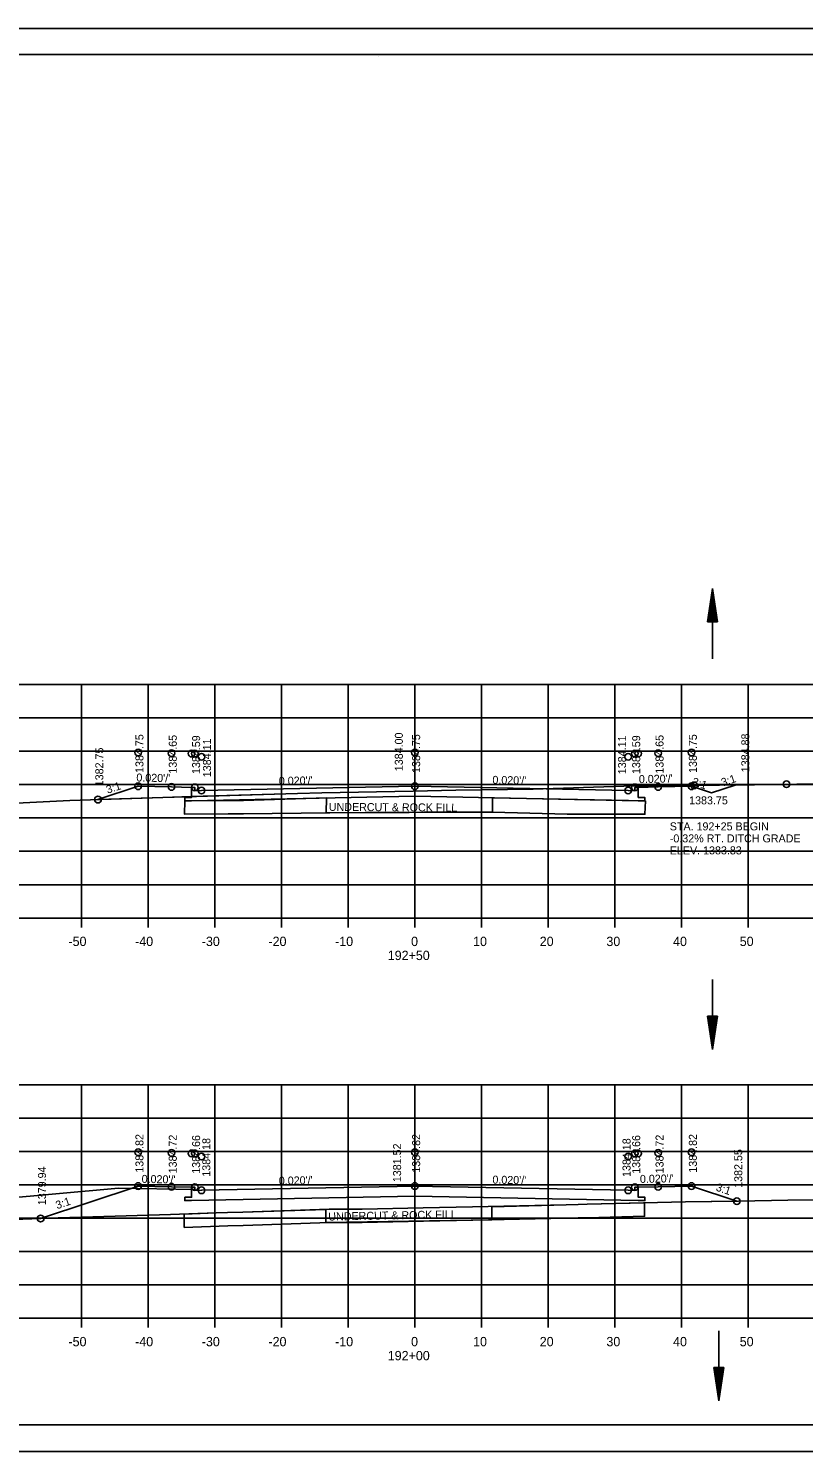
# Model space of a CAD drawing. Extents: x 1374311 to 1383814, y 384102 to 406278.
# Drawn here: x 1382582.1 to 1382698.4, y 400305 to 400518.3 of the extents above; entities that cross this region are included whole.
import ezdxf

# ---------------------------------------------------------------- set-up
doc = ezdxf.new("R2010")
doc.units = 0
for name, color, linetype in [('R_Axis', 7, 'Continuous'), ('R_Axis Annot', 7, 'Continuous'), ('R_Border', 7, 'Continuous'), ('R_Draft', 7, 'Continuous'), ('R_Drive', 7, 'Continuous'), ('R_Exist Surface', 7, 'Continuous'), ('R_Fin Surface', 7, 'Continuous'), ('R_Grid', 7, 'Continuous'), ('R_No Plot', 7, 'Continuous'), ('R_Water', 7, 'Continuous'), ('R_Xsect Elev', 7, 'Continuous'), ('R_Xsect Slope', 7, 'Continuous')]:
    doc.layers.add(name, color=color, linetype=linetype)

msp = doc.modelspace()

# ---------------------------------------------------------------- linework, layer by layer
at = {"layer": 'R_Axis'}
for p, q in [((1382500.07, 400384.95), (1382780.07, 400384.95)), ((1382590.07, 400383.55), (1382590.07, 400384.95)), ((1382600.07, 400383.55), (1382600.07, 400384.95)), ((1382610.07, 400383.55), (1382610.07, 400384.95)), ((1382620.07, 400383.55), (1382620.07, 400384.95)), ((1382630.07, 400383.55), (1382630.07, 400384.95)), ((1382640.07, 400383.55), (1382640.07, 400384.95)), ((1382650.07, 400383.55), (1382650.07, 400384.95)), ((1382660.07, 400383.55), (1382660.07, 400384.95)), ((1382670.07, 400383.55), (1382670.07, 400384.95)), ((1382680.07, 400383.55), (1382680.07, 400384.95)), ((1382690.07, 400383.55), (1382690.07, 400384.95)), ((1382500.07, 400324.95), (1382780.07, 400324.95)), ((1382590.07, 400323.55), (1382590.07, 400324.95)), ((1382600.07, 400323.55), (1382600.07, 400324.95)), ((1382610.07, 400323.55), (1382610.07, 400324.95)), ((1382620.07, 400323.55), (1382620.07, 400324.95)), ((1382630.07, 400323.55), (1382630.07, 400324.95)), ((1382640.07, 400323.55), (1382640.07, 400324.95)), ((1382650.07, 400323.55), (1382650.07, 400324.95)), ((1382660.07, 400323.55), (1382660.07, 400324.95)), ((1382670.07, 400323.55), (1382670.07, 400324.95)), ((1382680.07, 400323.55), (1382680.07, 400324.95)), ((1382690.07, 400323.55), (1382690.07, 400324.95))]:
    msp.add_line(p, q, dxfattribs=at)
at = {"layer": 'R_Border'}
for p, q in [((1382482.07, 400514.41), (1382798.25, 400514.41)), ((1382634.59, 400514.15), (1382634.59, 400514.15)), ((1382634.59, 400514.15), (1382634.59, 400514.15)), ((1382798.25, 400308.95), (1382482.07, 400308.95))]:
    msp.add_line(p, q, dxfattribs=at)
at = {"layer": 'R_Draft'}
for p, q in [((1382684, 400429.34), (1382684.75, 400434.34)), ((1382684.12, 400429.34), (1382684.75, 400433.51)), ((1382684.25, 400429.34), (1382684.75, 400432.65)), ((1382685.5, 400429.34), (1382684.75, 400434.34)), ((1382685.37, 400429.34), (1382684.75, 400433.51)), ((1382685.24, 400429.34), (1382684.75, 400432.65)), ((1382684.37, 400429.34), (1382684.75, 400431.81)), ((1382684.5, 400429.34), (1382684.75, 400430.97)), ((1382685.12, 400429.34), (1382684.75, 400431.81)), ((1382684.99, 400429.34), (1382684.75, 400430.97)), ((1382685.5, 400429.34), (1382684, 400429.34)), ((1382684.63, 400429.34), (1382684.75, 400430.13)), ((1382684.86, 400429.34), (1382684.75, 400430.13)), ((1382684, 400370.22), (1382684.75, 400365.22)), ((1382685.5, 400370.22), (1382684, 400370.22)), ((1382684.12, 400370.22), (1382684.75, 400366.05)), ((1382684.25, 400370.22), (1382684.75, 400366.91)), ((1382684.37, 400370.22), (1382684.75, 400367.74)), ((1382684.5, 400370.22), (1382684.75, 400368.59)), ((1382684.63, 400370.22), (1382684.75, 400369.43)), ((1382685.5, 400370.22), (1382684.75, 400365.22)), ((1382684.99, 400370.22), (1382684.75, 400368.59)), ((1382685.24, 400370.22), (1382684.75, 400366.91)), ((1382685.37, 400370.22), (1382684.75, 400366.05)), ((1382685.12, 400370.22), (1382684.75, 400367.74)), ((1382684.86, 400370.22), (1382684.75, 400369.43)), ((1382684.91, 400317.55), (1382685.66, 400312.55)), ((1382686.41, 400317.55), (1382684.91, 400317.55)), ((1382685.03, 400317.55), (1382685.66, 400313.38)), ((1382685.16, 400317.55), (1382685.66, 400314.24)), ((1382685.29, 400317.55), (1382685.66, 400315.07)), ((1382685.41, 400317.55), (1382685.66, 400315.92)), ((1382685.54, 400317.55), (1382685.66, 400316.76)), ((1382686.41, 400317.55), (1382685.66, 400312.55)), ((1382685.9, 400317.55), (1382685.66, 400315.92)), ((1382686.16, 400317.55), (1382685.66, 400314.24)), ((1382686.28, 400317.55), (1382685.66, 400313.38)), ((1382686.03, 400317.55), (1382685.66, 400315.07)), ((1382685.78, 400317.55), (1382685.66, 400316.76))]:
    msp.add_line(p, q, dxfattribs=at)
at = {"layer": 'R_Drive'}
for q in [(1382510.75, 400336.88), (1382607.07, 400344.23)]:
    msp.add_line((1382595.63, 400344.45), q, dxfattribs=at)
at = {"layer": 'R_Exist Surface'}
for points in [[(1382578.32, 400402.05), (1382588.34, 400402.55), (1382602.29, 400403.03), (1382620.72, 400403.58), (1382622.49, 400403.63), (1382626.13, 400403.74), (1382639.81, 400403.95), (1382646.21, 400404.11), (1382657.83, 400404.28), (1382671.42, 400404.7), (1382675.32, 400404.78), (1382691.05, 400404.92), (1382697.37, 400405.04), (1382708, 400405.17), (1382726.96, 400405.22), (1382730.46, 400405.22), (1382742.17, 400405.71), (1382746.55, 400405.84), (1382748.51, 400405.88), (1382764.83, 400405.97), (1382773.35, 400406.15), (1382777.47, 400406.37), (1382780.07, 400406.53)], [(1382577.29, 400339.64), (1382586.58, 400340), (1382591.76, 400340.17), (1382603.43, 400340.52), (1382610.27, 400340.74), (1382611.97, 400340.79), (1382614.27, 400340.85), (1382627.22, 400341.31), (1382632.15, 400341.31), (1382641.34, 400341.5), (1382648.73, 400341.65), (1382662.78, 400341.96), (1382664.55, 400342.01), (1382665.92, 400342.03), (1382680.68, 400342.38), (1382688.64, 400342.5), (1382696.05, 400342.66), (1382712.14, 400342.74)]]:
    msp.add_lwpolyline(points, dxfattribs=at)
at = {"layer": 'R_Fin Surface'}
for p, q in [((1382651.73, 400402.97), (1382651.7, 400400.83)), ((1382651.73, 400402.97), (1382651.73, 400402.97)), ((1382651.7, 400400.83), (1382626.76, 400400.72)), ((1382674.66, 400402.51), (1382674.66, 400402.51)), ((1382662.78, 400341.96), (1382651.62, 400341.66)), ((1382674.54, 400342.24), (1382665.92, 400342.03)), ((1382651.64, 400339.69), (1382626.71, 400339.3))]:
    msp.add_line(p, q, dxfattribs=at)
for points in [[(1382592.54, 400402.7), (1382598.56, 400404.7), (1382603.56, 400404.6), (1382606.56, 400404.54), (1382607.06, 400404.54), (1382607.07, 400404.04), (1382608.07, 400404.06), (1382640.07, 400404.7), (1382672.07, 400404.06), (1382673.07, 400404.04), (1382673.08, 400404.54), (1382673.58, 400404.54), (1382676.58, 400404.6), (1382681.58, 400404.7), (1382684.58, 400403.7), (1382688.15, 400404.89)], [(1382673.58, 400404.54), (1382673.59, 400403.02), (1382674.59, 400403.01), (1382674.58, 400402.51), (1382673.58, 400402.53), (1382640.07, 400403.2), (1382606.56, 400402.53), (1382605.56, 400402.51), (1382605.57, 400403.01), (1382606.57, 400403.02), (1382606.56, 400404.54)], [(1382626.76, 400400.72), (1382626.8, 400402.97), (1382614.36, 400402.57), (1382612.07, 400402.57), (1382610.37, 400402.55), (1382605.56, 400402.52)], [(1382674.66, 400402.51), (1382651.73, 400402.97)], [(1382605.56, 400402.52), (1382605.53, 400400.52), (1382612.08, 400400.57), (1382614.38, 400400.57), (1382627.31, 400400.72), (1382632.63, 400400.75), (1382641.48, 400400.81), (1382651.72, 400400.83), (1382662.9, 400400.52), (1382664.66, 400400.53), (1382666.02, 400400.51), (1382674.6, 400400.51), (1382674.66, 400402.51)], [(1382583.94, 400339.9), (1382598.56, 400344.77), (1382598.56, 400344.77), (1382598.56, 400344.77), (1382603.56, 400344.67), (1382606.56, 400344.61), (1382606.56, 400344.61), (1382607.06, 400344.61), (1382607.06, 400344.61), (1382607.07, 400344.11), (1382608.07, 400344.13), (1382608.07, 400344.13), (1382608.07, 400344.13), (1382640.07, 400344.77), (1382640.07, 400344.77), (1382672.07, 400344.13), (1382673.07, 400344.11), (1382673.07, 400344.11), (1382673.08, 400344.61), (1382673.58, 400344.61), (1382673.58, 400344.61), (1382676.58, 400344.67), (1382676.58, 400344.67), (1382676.58, 400344.67), (1382681.58, 400344.77), (1382681.58, 400344.77), (1382688.39, 400342.5)], [(1382673.58, 400344.61), (1382673.59, 400343.09), (1382674.59, 400343.08), (1382674.58, 400342.58), (1382673.58, 400342.6), (1382640.07, 400343.27), (1382606.56, 400342.6), (1382605.56, 400342.58), (1382605.57, 400343.08), (1382606.57, 400343.09), (1382606.56, 400344.61)], [(1382605.47, 400340.58), (1382605.48, 400338.58), (1382612.03, 400338.79), (1382614.33, 400338.85), (1382627.25, 400339.31), (1382632.17, 400339.31), (1382641.38, 400339.5), (1382648.77, 400339.65), (1382662.84, 400339.96), (1382664.59, 400340.01), (1382665.96, 400340.03), (1382674.53, 400340.24), (1382674.54, 400342.24)], [(1382605.47, 400340.58), (1382605.48, 400338.58), (1382612.03, 400338.79), (1382614.33, 400338.85), (1382627.25, 400339.31), (1382632.17, 400339.31), (1382641.38, 400339.5), (1382648.77, 400339.65), (1382662.84, 400339.96), (1382664.59, 400340.01), (1382665.96, 400340.03), (1382674.53, 400340.24), (1382674.54, 400342.24)], [(1382626.71, 400339.3), (1382626.71, 400341.27), (1382614.27, 400340.85), (1382611.97, 400340.79), (1382610.27, 400340.74), (1382605.47, 400340.58)], [(1382651.62, 400341.66), (1382651.64, 400339.69)], [(1382665.92, 400342.03), (1382664.55, 400342.01), (1382662.78, 400341.96)]]:
    msp.add_lwpolyline(points, dxfattribs=at)
at = {"layer": 'R_Grid'}
for p, q in [((1382500.07, 400419.95), (1382780.07, 400419.95)), ((1382590.07, 400384.95), (1382590.07, 400419.95)), ((1382600.07, 400384.95), (1382600.07, 400419.95)), ((1382610.07, 400384.95), (1382610.07, 400419.95)), ((1382620.07, 400384.95), (1382620.07, 400419.95)), ((1382630.07, 400384.95), (1382630.07, 400419.95)), ((1382640.07, 400384.95), (1382640.07, 400419.95)), ((1382650.07, 400384.95), (1382650.07, 400419.95)), ((1382660.07, 400384.95), (1382660.07, 400419.95)), ((1382670.07, 400384.95), (1382670.07, 400419.95)), ((1382680.07, 400384.95), (1382680.07, 400419.95)), ((1382690.07, 400384.95), (1382690.07, 400419.95)), ((1382500.07, 400414.95), (1382780.07, 400414.95)), ((1382500.07, 400409.95), (1382780.07, 400409.95)), ((1382500.07, 400404.95), (1382780.07, 400404.95)), ((1382500.07, 400399.95), (1382780.07, 400399.95)), ((1382500.07, 400394.95), (1382780.07, 400394.95)), ((1382500.07, 400389.95), (1382780.07, 400389.95)), ((1382500.07, 400384.95), (1382780.07, 400384.95)), ((1382500.07, 400359.95), (1382780.07, 400359.95)), ((1382590.07, 400324.95), (1382590.07, 400359.95)), ((1382600.07, 400324.95), (1382600.07, 400359.95)), ((1382610.07, 400324.95), (1382610.07, 400359.95)), ((1382620.07, 400324.95), (1382620.07, 400359.95)), ((1382630.07, 400324.95), (1382630.07, 400359.95)), ((1382640.07, 400324.95), (1382640.07, 400359.95)), ((1382650.07, 400324.95), (1382650.07, 400359.95)), ((1382660.07, 400324.95), (1382660.07, 400359.95)), ((1382670.07, 400324.95), (1382670.07, 400359.95)), ((1382680.07, 400324.95), (1382680.07, 400359.95)), ((1382690.07, 400324.95), (1382690.07, 400359.95)), ((1382500.07, 400354.95), (1382780.07, 400354.95)), ((1382500.07, 400349.95), (1382780.07, 400349.95)), ((1382500.07, 400344.95), (1382780.07, 400344.95)), ((1382500.07, 400339.95), (1382780.07, 400339.95)), ((1382500.07, 400334.95), (1382780.07, 400334.95)), ((1382500.07, 400329.95), (1382780.07, 400329.95)), ((1382500.07, 400324.95), (1382780.07, 400324.95))]:
    msp.add_line(p, q, dxfattribs=at)
at = {"layer": 'R_No Plot'}
for p, q in [((1382469.67, 400518.31), (1382803, 400518.31)), ((1382469.67, 400304.97), (1382803, 400304.97))]:
    msp.add_line(p, q, dxfattribs=at)
for points in [[(1382469.66, 400518.31), (1382803, 400518.31), (1382803, 400304.97), (1382469.66, 400304.97)], [(1382715.99, 400514.41), (1382715.99, 400504.53), (1382751.72, 400504.53), (1382751.72, 400501.61), (1382774.92, 400501.61), (1382774.92, 400477.28), (1382798.25, 400477.28), (1382798.25, 400308.95), (1382482.07, 400308.95), (1382482.07, 400514.41)], [(1382606.57, 400403.16), (1382620.72, 400403.58), (1382622.49, 400403.63), (1382626.13, 400403.74), (1382639.81, 400403.95), (1382646.21, 400404.11), (1382657.83, 400404.28), (1382671.42, 400404.7), (1382675.32, 400404.78), (1382681.98, 400404.84), (1382681.58, 400404.7), (1382676.58, 400404.6), (1382673.58, 400404.54), (1382673.59, 400403.02), (1382674.59, 400403.01), (1382674.58, 400402.51), (1382673.58, 400402.53), (1382640.07, 400403.2), (1382606.56, 400402.53), (1382605.56, 400402.51), (1382605.57, 400403.01), (1382606.57, 400403.02)], [(1382592.54, 400402.7), (1382602.29, 400403.03), (1382606.57, 400403.16), (1382606.56, 400404.54), (1382603.56, 400404.6), (1382598.56, 400404.7)], [(1382583.94, 400339.9), (1382586.58, 400340), (1382591.76, 400340.17), (1382603.43, 400340.52), (1382610.27, 400340.74), (1382611.97, 400340.79), (1382614.27, 400340.85), (1382627.22, 400341.31), (1382632.15, 400341.31), (1382641.34, 400341.5), (1382648.73, 400341.65), (1382662.78, 400341.96), (1382664.55, 400342.01), (1382665.92, 400342.03), (1382680.68, 400342.38), (1382688.39, 400342.5), (1382681.58, 400344.77), (1382676.58, 400344.67), (1382673.58, 400344.61), (1382673.59, 400343.09), (1382674.59, 400343.08), (1382674.58, 400342.58), (1382673.58, 400342.6), (1382640.07, 400343.27), (1382606.56, 400342.6), (1382605.56, 400342.58), (1382605.57, 400343.08), (1382606.57, 400343.09), (1382606.56, 400344.61), (1382603.56, 400344.67), (1382598.56, 400344.77)]]:
    msp.add_lwpolyline(points, close=True, dxfattribs=at)
for centre in [(1382598.56, 400409.76), (1382598.56, 400409.76), (1382603.56, 400409.66), (1382603.56, 400409.66), (1382606.56, 400409.6), (1382606.56, 400409.6), (1382607.06, 400409.6), (1382607.06, 400409.6), (1382608.07, 400409.12), (1382608.07, 400409.12), (1382640.07, 400409.76), (1382640.07, 400409.76), (1382672.07, 400409.12), (1382672.07, 400409.12), (1382673.08, 400409.6), (1382673.08, 400409.6), (1382673.58, 400409.6), (1382673.58, 400409.6), (1382676.58, 400409.66), (1382676.58, 400409.66), (1382681.58, 400409.76), (1382681.58, 400409.76), (1382598.56, 400404.7), (1382603.56, 400404.6), (1382607.06, 400404.54), (1382640.07, 400404.7), (1382673.08, 400404.54), (1382676.58, 400404.6), (1382681.58, 400404.7), (1382681.98, 400404.84), (1382695.83, 400405.01), (1382695.83, 400405.01), (1382592.54, 400402.7), (1382592.54, 400402.7), (1382608.07, 400404.06), (1382672.07, 400404.06), (1382598.56, 400349.83), (1382598.56, 400349.83), (1382603.56, 400349.73), (1382603.56, 400349.73), (1382606.56, 400349.67), (1382606.56, 400349.67), (1382607.06, 400349.67), (1382607.06, 400349.67), (1382608.07, 400349.19), (1382608.07, 400349.19), (1382640.07, 400349.83), (1382640.07, 400349.83), (1382672.07, 400349.19), (1382672.07, 400349.19), (1382673.08, 400349.67), (1382673.08, 400349.67), (1382673.58, 400349.67), (1382673.58, 400349.67), (1382676.58, 400349.73), (1382676.58, 400349.73), (1382681.58, 400349.83), (1382681.58, 400349.83), (1382598.56, 400344.77), (1382603.56, 400344.67), (1382607.06, 400344.61), (1382640.07, 400344.77), (1382673.08, 400344.61), (1382676.58, 400344.67), (1382681.58, 400344.77), (1382608.07, 400344.13), (1382672.07, 400344.13), (1382688.39, 400342.5), (1382583.94, 400339.9), (1382583.94, 400339.9)]:
    msp.add_circle(centre, 0.5, dxfattribs=at)
at = {"layer": 'R_Water'}
for p, q in [((1382684.75, 400423.83), (1382684.75, 400434.34)), ((1382684.75, 400375.72), (1382684.75, 400365.22)), ((1382685.66, 400323.05), (1382685.66, 400312.55))]:
    msp.add_line(p, q, dxfattribs=at)

# ---------------------------------------------------------------- texts
at = {"layer": 'R_Axis Annot'}
for s, p in [('-50', (1382588.11, 400380.75)), ('-40', (1382598.11, 400380.75)), ('-30', (1382608.11, 400380.75)), ('-20', (1382618.11, 400380.75)), ('-10', (1382628.11, 400380.75)), ('0', (1382639.51, 400380.75)), ('10', (1382648.81, 400380.75)), ('20', (1382658.81, 400380.75)), ('30', (1382668.81, 400380.75)), ('40', (1382678.81, 400380.75)), ('50', (1382688.81, 400380.75)), ('192+50', (1382636.01, 400378.65)), ('-50', (1382588.11, 400320.75)), ('-40', (1382598.11, 400320.75)), ('-30', (1382608.11, 400320.75)), ('-20', (1382618.11, 400320.75)), ('-10', (1382628.11, 400320.75)), ('0', (1382639.51, 400320.75)), ('10', (1382648.81, 400320.75)), ('20', (1382658.81, 400320.75)), ('30', (1382668.81, 400320.75)), ('40', (1382678.81, 400320.75)), ('50', (1382688.81, 400320.75)), ('192+00', (1382636.01, 400318.65))]:
    msp.add_text(s, height=1.4, dxfattribs=at).set_placement(p)
at = {"layer": 'R_Fin Surface'}
for rotation, p in [(359.6486, (1382627.17, 400401.02)), (1.0238, (1382627.1, 400339.6))]:
    msp.add_text('UNDERCUT & ROCK FILL', height=1.2, rotation=rotation, dxfattribs=at).set_placement(p)
at = {"layer": 'R_Water'}
for s, p in [('STA. 192+25 BEGIN', (1382678.32, 400398.09)), ('-0.32% RT. DITCH GRADE', (1382678.32, 400396.29)), ('ELEV. 1383.83', (1382678.32, 400394.49))]:
    msp.add_text(s, height=1.2, dxfattribs=at).set_placement(p)
at = {"layer": 'R_Xsect Elev'}
for s, p in [('1384.75', (1382599.36, 400406.7)), ('1384.65', (1382604.36, 400406.6)), ('1384.59', (1382607.86, 400406.54)), ('1384.11', (1382609.49, 400406.06)), ('1384.00', (1382638.27, 400406.96)), ('1384.75', (1382640.87, 400406.7)), ('1384.11', (1382671.76, 400406.51)), ('1384.59', (1382673.88, 400406.54)), ('1384.65', (1382677.38, 400406.6)), ('1384.75', (1382682.38, 400406.7)), ('1384.88', (1382690.25, 400406.81)), ('1382.75', (1382593.34, 400404.7)), ('1384.82', (1382599.36, 400346.77)), ('1384.72', (1382604.36, 400346.67)), ('1384.66', (1382607.86, 400346.61)), ('1384.18', (1382609.39, 400346.17)), ('1384.82', (1382640.87, 400346.77)), ('1384.18', (1382672.43, 400346.13)), ('1384.66', (1382673.88, 400346.61)), ('1384.72', (1382677.38, 400346.67)), ('1384.82', (1382682.38, 400346.77)), ('1381.52', (1382638.01, 400345.35)), ('1382.55', (1382689.19, 400344.5)), ('1379.94', (1382584.74, 400341.9))]:
    msp.add_text(s, height=1.2, rotation=90, dxfattribs=at).set_placement(p)
msp.add_text('1383.75', height=1.2, dxfattribs=at).set_placement((1382681.22, 400401.99))
at = {"layer": 'R_Xsect Slope'}
for s, rotation, p in [('3:1', 18.4349, (1382593.99, 400403.58)), ("0.020'/'", 358.8542, (1382598.29, 400405.42)), ("0.020'/'", 1.1458, (1382619.68, 400404.9)), ("0.020'/'", 358.8542, (1382651.7, 400405.07)), ("0.020'/'", 1.1458, (1382673.69, 400405.17)), ('3:1', 341.5651, (1382681.55, 400404.92)), ('3:1', 18.4275, (1382686.25, 400404.66)), ("0.020'/'", 358.8542, (1382599.08, 400345.25)), ("0.020'/'", 1.1458, (1382619.68, 400344.96)), ("0.020'/'", 358.8542, (1382651.7, 400345.14)), ("0.020'/'", 1.1458, (1382673.85, 400345.23)), ('3:1', 341.5652, (1382685.14, 400344.11)), ('3:1', 18.4349, (1382586.42, 400341.29))]:
    msp.add_text(s, height=1.2, rotation=rotation, dxfattribs=at).set_placement(p)

doc.saveas('drawing.dxf')
